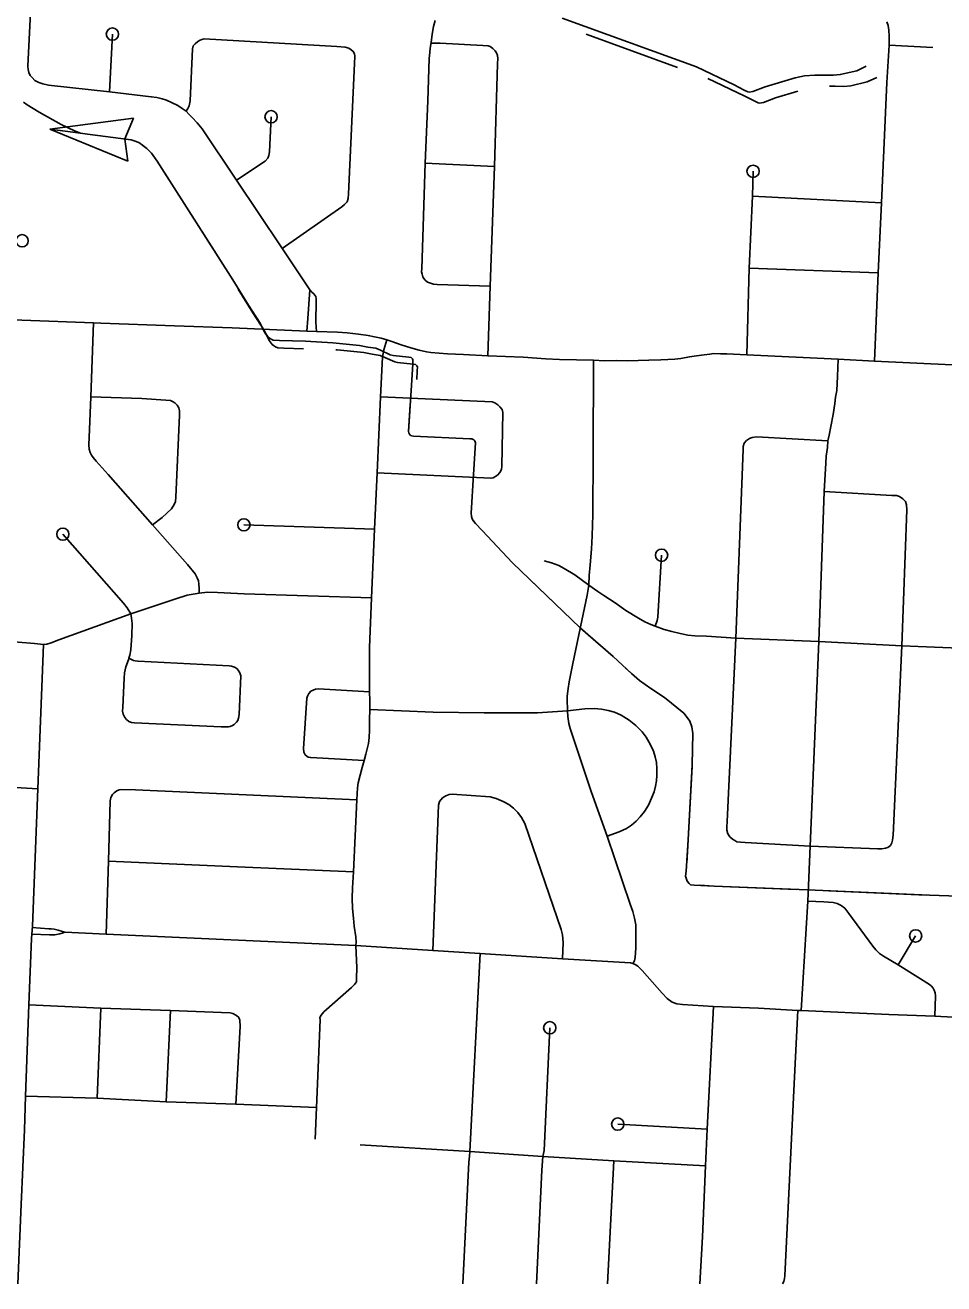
# Model space of a CAD drawing. Extents: x 653372 to 905732, y 627442 to 787275.
# Drawn here: x 676764 to 680507, y 728634 to 733763 of the extents above; entities that cross this region are included whole.
import ezdxf

# ---------------------------------------------------------------- set-up
doc = ezdxf.new("R2010")
doc.units = 0
doc.layers.add('33', color=7, linetype='Continuous')
doc.layers.add('43', color=7, linetype='Continuous')

msp = doc.modelspace()

# ---------------------------------------------------------------- linework, layer by layer
at = {"layer": '33'}
for points in [[(677923.5, 732684.6), (677807.8, 732859.3), (677625.5, 733130.7), (677485.3, 733340.5), (677465.5, 733365.6), (677444.2, 733386.8), (677431.5, 733400.6), (677420.2, 733411.9), (677403.8, 733424), (677385.5, 733435.5), (677360.2, 733448.5), (677340.5, 733456.8), (677322, 733462.5), (677300.9, 733467.7), (677277.8, 733471.6), (677107.3, 733491.5), (676859.4, 733518.2), (676835.7, 733523.4), (676819.8, 733529.6), (676804, 733537.2), (676792.8, 733549.1), (676784.7, 733558.4), (676779.2, 733570.8), (676777, 733581.8), (676774.8, 733595.4), (676794.9, 734007.4)], [(678658.9, 732699.2), (678442.9, 732706.5), (678428.3, 732708), (678411.6, 732712.4), (678403.4, 732716.3), (678394.3, 732723.7), (678388, 732730.4), (678384.3, 732738), (678381, 732748.6), (678379.5, 732758.3), (678379.9, 732770.2), (678393.9, 733200.2), (678404.7, 733454.4), (678410.7, 733627.6), (678412.8, 733651.9), (678414.1, 733669.2), (678418.4, 733692), (678423, 733725.7), (678428.2, 733757.1), (678434, 733782.1)], [(680224.4, 732394.1), (680238.8, 732753.8), (680253.5, 733039.6), (680275.1, 733529.8), (680284.4, 733681.9), (680284.8, 733718.3), (680283, 733742.8), (680280, 733761.2), (680275.3, 733777.1)], [(677119.5, 733726.7), (677107.3, 733491.5)], [(677420.2, 733411.9), (677427.2, 733423), (677432.7, 733434.4), (677436.5, 733454.9), (677445.5, 733667.1), (677449.1, 733678.5), (677457, 733687.3), (677467, 733696), (677476.8, 733702.2), (677483.9, 733704.5), (677493, 733706.8), (678033.5, 733676.4), (678067.5, 733673.5), (678083.5, 733669.2), (678093, 733663.1), (678100.5, 733656.4), (678105.3, 733646.6), (678107, 733636.9), (678106.1, 733607.3), (678081.8, 733076.1), (678080.6, 733056.8), (678075.6, 733042.8), (678065.7, 733032.8), (678054.4, 733022.9), (677810.6, 732853.2)], [(678648.5, 732415.8), (678658.9, 732699.2), (678676.6, 733187.2), (678689.2, 733606), (678689.9, 733627.6), (678688.8, 733639.1), (678684.8, 733650), (678679.3, 733658.1), (678669.5, 733667.7), (678659, 733675.9), (678650.5, 733679.1), (678628.9, 733680.4), (678454.6, 733689.2), (678418.7, 733690.3)], [(680284.4, 733681.9), (680462.3, 733672.7)], [(677765.9, 733389.8), (677759.7, 733246.4), (677757.3, 733231.7), (677752.4, 733220.9), (677742.4, 733208.9), (677625.5, 733130.7)], [(678676.6, 733187.2), (678393.9, 733200.2)], [(679729.7, 733167.4), (679727.7, 733065.6), (679713.8, 732772.6), (679703.7, 732419.7)], [(679727.7, 733065.6), (680253.5, 733039.6)], [(679713.8, 732772.6), (680238.8, 732753.8)], [(677911.1, 732516.3), (677916.1, 732567.7), (677923.5, 732684.6), (677932.2, 732675.3), (677939.7, 732668), (677947.8, 732656.8), (677949.5, 732649.1), (677949.1, 732638.1), (677947.9, 732553.2), (677950.5, 732515.2)], [(680540.3, 732378.8), (680224.4, 732394.1), (680076.6, 732401.9), (679703.7, 732419.7), (679623.4, 732423.3), (679597.4, 732423.5), (679570.2, 732424.3), (679553.5, 732422.6), (679530.2, 732420), (679499, 732415.3), (679470.2, 732411.3), (679436.1, 732405.1), (679410.7, 732401.9), (679353.4, 732398.7), (679305.7, 732397.9), (679218.5, 732395), (679173.1, 732395.8), (679125, 732395), (679080.1, 732397.5), (678941.6, 732401.1), (678885, 732402.8), (678793.5, 732409.4), (678648.5, 732415.8), (678550.5, 732420.6), (678485.1, 732423.6), (678450.8, 732425.8), (678417.6, 732429.5), (678398.9, 732432.3), (678368.8, 732438.8), (678335.3, 732447.6), (678295.7, 732460.4), (678258.5, 732473.5), (678237, 732480.5), (678213.9, 732487.3), (678188, 732492.5), (678161.5, 732497.7), (678121.8, 732503.9), (678076, 732508.9), (678037.3, 732512), (677950.5, 732515.2), (677911.1, 732516.3), (677607.4, 732529.7), (677372.6, 732538.3), (677071.9, 732549), (677042.5, 732549.9), (676567.1, 732567.5)], [(677472.9, 731448.8), (677473.5, 731467.7), (677471.8, 731484.4), (677470.1, 731499), (677465.4, 731510.7), (677457.1, 731526.9), (677425.6, 731564.9), (677283.3, 731727.3), (677102.7, 731931.9), (677053.6, 731986.3), (677041.7, 732000.5), (677034, 732010.1), (677028.5, 732021.9), (677025.3, 732035), (677022.9, 732053.2), (677026.3, 732115.5), (677031.7, 732249), (677042.5, 732549.9)], [(678237, 732480.5), (678225.6, 732439.6), (678220.3, 732410.4), (678212.2, 732248.1), (678198.1, 731938.6), (678187.6, 731709.2), (678174.7, 731429.3), (678166.8, 731226.8), (678166.5, 731150.9), (678166.8, 731091.3), (678167.7, 731045.9), (678168.5, 731011.1), (678168.4, 730974.2), (678167.2, 730932.1), (678166.9, 730890), (678166, 730859.9), (678162.7, 730835.9), (678152.7, 730791.5), (678145.7, 730765.6), (678136.7, 730737.5), (678128.6, 730707), (678121.5, 730675.4), (678118.8, 730654.9), (678115.6, 730605.9), (678101.5, 730312.1), (678097.3, 730247.5), (678097.1, 730205.4), (678097.9, 730163.3), (678101.8, 730123.1), (678104.9, 730091.2), (678110.8, 730047.9), (678113.3, 730026.3), (678111, 730012)], [(679080.1, 732397.5), (679078.3, 732013.5), (679077.1, 731769.3), (679073.7, 731681.2), (679071.3, 731627.6), (679065.6, 731564.1), (679062, 731519.8), (679061.3, 731480.7), (679053.5, 731440.7), (679031.9, 731337), (678995.2, 731161.7), (678980, 731087.5), (678976.1, 731059.2), (678972.1, 731028.7), (678972.2, 731002.3), (678973.2, 730983.1), (678973.5, 730968.5), (678974.9, 730945.7), (678978.7, 730917.2), (678985, 730896.3), (679070.8, 730639.9), (679135.1, 730457.5), (679228.7, 730180.1), (679239.4, 730150.3), (679246.2, 730123.3), (679251.6, 730097), (679252.8, 730067.3), (679252.6, 730002.7), (679250, 729963.4), (679246.2, 729950.1), (679239.5, 729939.4)], [(680076.6, 732401.9), (680073.5, 732331.1), (680071, 732274.4), (680065.7, 732246.9), (680062.7, 732220.9), (680055.8, 732176.7), (680046.7, 732127.1), (680039.5, 732092.8), (680035, 732069.3), (680032.6, 732041.6), (680027.7, 732006.5), (680026.1, 731978.2), (680019.9, 731862.8), (679997.6, 731251.9)], [(677031.7, 732249), (677239.6, 732242), (677356.2, 732233.5), (677364.7, 732229.6), (677374, 732224.2), (677383.1, 732214.5), (677390.1, 732204.1), (677393.3, 732191.7), (677393.5, 732173.6), (677378.4, 731839.6), (677376.4, 731822.2), (677371.7, 731809.3), (677361, 731791.5), (677322.3, 731757.1), (677283.3, 731727.3)], [(678212.2, 732248.1), (678666.3, 732227.3), (678678.3, 732224.5), (678689.6, 732216.3), (678698.2, 732208), (678708, 732196.2), (678710.1, 732184.9), (678706.7, 731965.2), (678705.5, 731951.6), (678697.9, 731939.7), (678687.9, 731928.8), (678671.5, 731918.8), (678661.8, 731916.7), (678198.1, 731938.6)], [(680035, 732069.3), (679743.9, 732084.8), (679725.5, 732083.1), (679714.6, 732078.8), (679702.8, 732069.9), (679694.1, 732059.5), (679689.1, 732045.8), (679689.5, 732033.5), (679659.6, 731264.8), (679624.8, 730517.7), (679622.6, 730495.5), (679623, 730482.5), (679627.1, 730467.8), (679635.2, 730455.3), (679645.6, 730445), (679655.4, 730440.1), (679663.7, 730435.2), (679678.2, 730433.3), (679698.1, 730432.7), (679963, 730417.8), (680237.5, 730406.5), (680254.3, 730406), (680269.7, 730408.6), (680278.2, 730411.4), (680289.2, 730420.3), (680294.9, 730430.9), (680297.6, 730441.5), (680301.2, 730462.1), (680335.8, 731234), (680356.4, 731787.5), (680354.7, 731808.3), (680350.5, 731821.5), (680340.1, 731832.5), (680326.6, 731842.1), (680314.4, 731845.6), (680294.5, 731846.9), (680019.9, 731862.8)], [(677655.3, 731726.8), (678187.6, 731709.2)], [(676917.7, 731688.6), (677165.3, 731407.6), (677179.2, 731389.1), (677194.3, 731363.5)], [(680803.6, 731214.9), (680502.3, 731226.7), (680335.8, 731234), (679997.6, 731251.9), (679659.6, 731264.8), (679540.5, 731272.3), (679492.4, 731274.3), (679463.6, 731277.4), (679433.3, 731283.3), (679398.4, 731292.1), (679367.6, 731300.8), (679331.3, 731313.2), (679312.7, 731321.2), (679288.7, 731331.4), (679263.1, 731346.1), (679211.3, 731377.6), (679168.4, 731408.3), (679121.1, 731438.9), (679097.7, 731454.6), (679061.3, 731480.7), (679003.8, 731523.5), (678960.2, 731548.6), (678937.8, 731560.4), (678908.2, 731572.4), (678878, 731580.5)], [(679357.2, 731602.8), (679342, 731351), (679339.3, 731337.2), (679331.3, 731313.2)], [(678174.7, 731429.3), (677655.8, 731444.9), (677548.2, 731451.1), (677508.8, 731452.3), (677483.4, 731450.1), (677472.9, 731448.8), (677424.4, 731439.7), (677377.4, 731424.9), (677194.3, 731363.5), (676901.6, 731257.9), (676870.1, 731245.3), (676852, 731239.7), (676839.2, 731239.1), (676802.5, 731242.6), (676736.3, 731248.3), (676284.1, 731273.4), (676254.3, 731274.4), (676226.4, 731275.1), (676092, 731283.2), (675638.6, 731304.9), (675515.3, 731313.7), (675049.9, 731336.8), (674608, 731365.3), (674175.2, 731382.3)], [(677194.3, 731363.5), (677197.8, 731346.1), (677200.2, 731324.5), (677198.2, 731275.8), (677194.9, 731217.4), (677190.2, 731194.9), (677186.7, 731183), (677184.5, 731177.1), (677173.9, 731147.7), (677169, 731124.2), (677167.4, 731102.2), (677161.8, 730984), (677161.3, 730967.6), (677164, 730954.7), (677170.7, 730941.2), (677176.7, 730933.8), (677187.2, 730925.3), (677196.8, 730920.9), (677209.6, 730920), (677563.1, 730903.7), (677581.5, 730903.2), (677591.3, 730902.9), (677599.5, 730904.7), (677608.9, 730908.5), (677616.2, 730913.4), (677624.7, 730921.9), (677630, 730929.9), (677633.9, 730939.1), (677636.4, 730953.9), (677642.2, 731111.8), (677638.9, 731123.2), (677632.6, 731134.2), (677626.1, 731141.1), (677617.6, 731146.4), (677605.4, 731150.9), (677595.2, 731152.3), (677224.2, 731170.6), (677212.1, 731173), (677204.9, 731174.2), (677197.8, 731177.5), (677186.7, 731183)], [(676733.7, 728633.5), (676747.2, 728957.4), (676761, 729260.5), (676765.2, 729398.9), (676779, 729770.1), (676790.6, 730041.4), (676793.4, 730090.9), (676816.3, 730651.1), (676839.2, 731239.1)], [(679997.6, 731251.9), (679963, 730417.8), (679952.3, 730193.5), (679925.5, 729746.8)], [(678167.7, 731045.9), (677959.3, 731058.9), (677947.7, 731057.4), (677937.2, 731053.4), (677927.9, 731048.2), (677920.3, 731039.3), (677913.9, 731029.1), (677911.2, 731020), (677897.7, 730815.8), (677899.1, 730800.5), (677904.9, 730789.9), (677911.4, 730784.2), (677917.4, 730780.4), (677927.7, 730778.3), (678145.7, 730765.6)], [(678168.4, 730974.2), (678426.3, 730963.2), (678634, 730960.1), (678852.1, 730961.2), (678973.5, 730968.5), (679044.3, 730977.3), (679082.7, 730978.4), (679112.5, 730975.2), (679139.9, 730969.8), (679165.8, 730962.9), (679192.3, 730951.3), (679225.4, 730931.2), (679252.4, 730908.9), (679277.6, 730882.8), (679294.6, 730860.8), (679310.7, 730833.5), (679323.6, 730804.7), (679330.6, 730781.5), (679336, 730758.3), (679338.3, 730733.7), (679337.5, 730706.9), (679336.1, 730683.9), (679332.3, 730661.8), (679327.1, 730639), (679316.3, 730613.2), (679303.2, 730583.7), (679287.1, 730558.1), (679270.3, 730537.1), (679252.9, 730519.2), (679234, 730502.9), (679213.7, 730489.7), (679184.9, 730475.3), (679135.1, 730457.5)], [(675490.9, 730724.3), (675636.4, 730714.8), (676518.2, 730668.3), (676816.3, 730651.1)], [(677094.3, 730058.7), (677103.6, 730355.4), (677110.7, 730601.7), (677113.7, 730616), (677120.2, 730627.6), (677126.6, 730634.6), (677137.6, 730642.4), (677147.5, 730647.3), (677158.3, 730648.5), (677214.2, 730646.3), (678115.6, 730605.9)], [(678424.6, 729992.1), (678447.6, 730584.1), (678452.2, 730599.4), (678465, 730614.4), (678478.6, 730622.2), (678491, 730628), (678504.4, 730629.6), (678659.1, 730617.8), (678682.5, 730612), (678711.9, 730599.8), (678734.1, 730586.8), (678754.2, 730571.8), (678771.1, 730553.9), (678785.9, 730533.9), (678799.5, 730508.9), (678947.7, 730077.3), (678953.2, 730055.5), (678956.4, 730024.6), (678953.7, 729958.6)], [(678101.5, 730312.1), (677628.9, 730332.4), (677103.6, 730355.4)], [(679952.3, 730193.5), (680018.7, 730190.7), (680056.7, 730187.3), (680072.3, 730182.9), (680088.9, 730175.7), (680103.7, 730164), (680120.4, 730142.8), (680217.4, 730009.7), (680229.7, 729994.3), (680244.4, 729979.3), (680261.4, 729968.7), (680320.9, 729934), (680400.8, 729883.7), (680449.2, 729853.7), (680456.7, 729846.4), (680463.9, 729838.1), (680467.5, 729829.8), (680471.8, 729819.9), (680473.5, 729806.6), (680469.8, 729724.1)], [(676793.1, 730085.2), (676860.2, 730080.6), (676870.4, 730080.2), (676882.2, 730079), (676898.3, 730075), (676916.4, 730069.5), (676925.4, 730066.5), (676914.9, 730062), (676905.5, 730059.3), (676885, 730056.4), (676863, 730055.8), (676791.5, 730058.7)], [(676925.4, 730066.5), (677094.3, 730058.7), (678111, 730012), (678424.6, 729992.1), (678617.7, 729979.9), (678953.7, 729958.6), (679230.5, 729941.8), (679239.5, 729939.4), (679250, 729934.9), (679260.3, 729928.2), (679278.1, 729910.8), (679359.1, 729818.3), (679379.2, 729796.6), (679400.5, 729781.2), (679419.3, 729775), (679441.7, 729771.5), (679568.4, 729763.4), (679751.6, 729756.6), (679912.2, 729747.2), (679925.5, 729746.8), (680282.5, 729731.1), (680469.8, 729724.1), (680745.9, 729709.9)], [(680392.2, 730051.4), (680320.9, 729934)], [(678111, 730012), (678115.2, 729921.7), (678114, 729878.9), (678113.5, 729864.3), (678105.3, 729853.3), (678093.7, 729841.2), (677981.4, 729742.1), (677969.7, 729727.8), (677965, 729718.9), (677965.8, 729709.8), (677950.6, 729352), (677945.5, 729222.6)], [(678576.4, 729172.7), (678617.7, 729979.9)], [(677623.1, 729365.2), (677639.9, 729682.5), (677638.4, 729707.4), (677634.2, 729718.8), (677625.4, 729726.9), (677609.9, 729735.3), (677598.7, 729737.9), (677355.7, 729746.9), (677072.1, 729757.3), (676779, 729770.1)], [(677072.1, 729757.3), (677057.7, 729389.6)], [(677355.7, 729746.9), (677339, 729375.4)], [(679512.5, 728633.5), (679523.4, 728825.2), (679536.6, 729113.8), (679542.9, 729263.4), (679568.4, 729763.4)], [(679912.2, 729747.2), (679900.6, 729503.6), (679859.2, 728665.5), (679858.2, 728654.9), (679855, 728642.4), (679849.3, 728633.5)], [(678901.6, 729677.1), (678878, 729177.3), (678873.9, 729152.7)], [(677950.6, 729352), (677623.1, 729365.2), (677339, 729375.4), (677057.7, 729389.6), (676765.2, 729398.9)], [(679178.2, 729284.5), (679542.9, 729263.4)], [(679536.6, 729113.8), (679162.2, 729135.1), (678873.9, 729152.7), (678576.4, 729172.7), (678129.5, 729199.3)], [(678576.4, 729172.7), (678574.3, 729153.9), (678571.3, 729129.3), (678547.3, 728633.5)], [(678873.9, 729152.7), (678868.5, 729096.7), (678847.1, 728633.5)], [(679136.9, 728633.5), (679162.2, 729135.1)]]:
    msp.add_lwpolyline(points, dxfattribs=at)
for centre in [(677119.5, 733726.7), (677765.9, 733389.8), (679729.7, 733167.4), (676751.5, 732884.4), (677655.3, 731726.8), (676917.7, 731688.6), (679357.2, 731602.8), (680392.2, 730051.4), (678901.6, 729677.1), (679178.2, 729284.5)]:
    msp.add_circle(centre, 25, dxfattribs=at)
at = {"layer": '43'}
for p, q in [((676864.9, 733338.9), (677205.1, 733384.7)), ((677205.1, 733384.7), (677170.3, 733300.2)), ((677182.4, 733208.5), (676864.9, 733338.9)), ((677170.2, 733299), (677182.4, 733208.5))]:
    msp.add_line(p, q, dxfattribs=at)
for points in [[(680190.9, 733595.3), (680152.5, 733577.5), (680085.2, 733561.5), (680057.1, 733558.7), (680021.9, 733558.9), (679981.3, 733559.2), (679939.7, 733555.9), (679901.6, 733548.1), (679779.3, 733512), (679729.1, 733492.7), (679713.7, 733490.5), (679708.3, 733491.6), (679694.1, 733498.3), (679653.2, 733519.4), (679498.7, 733593.2), (678951.4, 733791.1)], [(679422.2, 733591.1), (679049.8, 733725.7)], [(679911.6, 733493.4), (679821.8, 733466.9), (679771.6, 733447.6), (679756.2, 733445.4), (679750.8, 733446.4), (679736.6, 733453.2), (679695.7, 733474.3), (679546.1, 733545.7)], [(680233.4, 733550.2), (680194.9, 733532.4), (680127.7, 733516.4), (680099.6, 733513.6), (680064.4, 733513.8), (680041.3, 733513.9)], [(678339.9, 732315.8), (678343.1, 732382.4), (678344.2, 732399.4), (678341.9, 732403.5), (678336.8, 732408.4), (678327.5, 732409.8), (678262.8, 732417), (678251.7, 732419.7), (678211.3, 732437.9), (678192.8, 732446.1), (678160.2, 732451.1), (678126.5, 732457.4), (678017.4, 732468.9), (677905.8, 732475.7), (677799.7, 732478.4), (677775.2, 732479.7), (677766.5, 732484), (677757.9, 732489), (677752.2, 732493.8), (677741, 732509.4), (677721.1, 732549.2), (677674.1, 732622), (677610.5, 732725.8), (677302.3, 733208.9), (677279.3, 733241.2), (677260, 733260.5), (677242.3, 733274.5), (677227.9, 733284.3), (677208.8, 733291.9), (677195.5, 733296.4), (677017.9, 733319.2), (676990.2, 733323.5), (676964.7, 733331.8), (676910.5, 733358.6), (676820.7, 733408.2), (676772.4, 733437.7), (676757.9, 733449.6)], [(677250.7, 733267.8), (677242.3, 733274.5), (677227.9, 733284.3), (677208.8, 733291.9), (677195.5, 733296.4), (677017.9, 733319.2), (676990.2, 733323.5), (676864.9, 733338.9)], [(677543.9, 732830.2), (677330.9, 733164.1)], [(677897.9, 732444.5), (677817.5, 732446.5), (677793, 732447.8), (677784.4, 732452.2), (677775.7, 732457.1), (677770, 732462), (677758.8, 732477.5), (677738.9, 732517.3), (677691.9, 732590.2), (677632.6, 732687)], [(678359.4, 732319.5), (678361, 732353.7), (678362.1, 732370.6), (678359.9, 732374.8), (678354.7, 732379.6), (678345.4, 732381.1), (678280.7, 732388.3), (678269.7, 732391), (678229.2, 732409.2), (678210.8, 732417.3), (678178.1, 732422.4), (678144.4, 732428.7), (678035.3, 732440.2), (678029.8, 732440.5)], [(680764.5, 730206.7), (680448.8, 730216.9), (679951.6, 730238.8), (679571.8, 730254.8), (679489.6, 730258.8), (679475, 730259.2), (679469.1, 730265.5), (679461, 730275), (679458.1, 730282.7), (679454.6, 730294.4), (679457.6, 730315.7), (679465.2, 730442.8), (679481.3, 730748.6), (679484.4, 730876.6), (679479.8, 730902.8), (679472.8, 730926.1), (679461, 730941.7), (679447.8, 730959), (679369.1, 731022.4), (679313.5, 731060.1), (679267.7, 731092.1), (679234.1, 731120.8), (679159.5, 731190.5), (679025.7, 731306.5), (678749.6, 731571.3), (678625.9, 731703.5), (678598.4, 731732.7), (678589.5, 731743.7), (678585.2, 731750.8), (678582.4, 731760.1), (678581.3, 731774.7), (678591.4, 731932.4), (678598.3, 732060.3), (678596.2, 732068.8), (678591.9, 732073.6), (678583.4, 732076.8), (678575.8, 732077), (678346.3, 732088.4), (678340.1, 732088.8), (678334.1, 732091.1), (678329.6, 732095.8), (678326.7, 732101.3), (678326.1, 732106.7), (678339.9, 732315.8)], [(678596.8, 732066.6), (678596.2, 732068.8), (678591.9, 732073.6), (678583.4, 732076.8), (678575.8, 732077), (678346.3, 732088.4), (678340.1, 732088.8), (678334.1, 732091.1), (678329.6, 732095.8), (678326.7, 732101.3), (678326.1, 732106.7), (678333.3, 732216.5)], [(678592.5, 731740), (678589.5, 731743.7), (678585.2, 731750.8), (678582.4, 731760.1), (678581.3, 731774.7), (678591.4, 731932.4), (678591.5, 731934.9)], [(678727.4, 731595.1), (678625.9, 731703.5), (678598.4, 731732.7), (678592.5, 731740)], [(679111, 731232.5), (679025.7, 731306.5), (678821.4, 731502.5)], [(679484.4, 730875.4), (679484.4, 730876.6), (679479.8, 730902.8), (679472.8, 730926.1), (679461, 730941.7), (679447.8, 730959), (679369.1, 731022.4), (679313.5, 731060.1), (679267.7, 731092.1), (679234.1, 731120.8), (679209, 731144.2)], [(679459.5, 730348.1), (679465.2, 730442.8), (679481, 730743.5)], [(679907.2, 730240.6), (679571.8, 730254.8), (679511.5, 730257.7)], [(680434.6, 730217.5), (680039, 730234.9)]]:
    msp.add_lwpolyline(points, dxfattribs=at)

doc.saveas('drawing.dxf')
